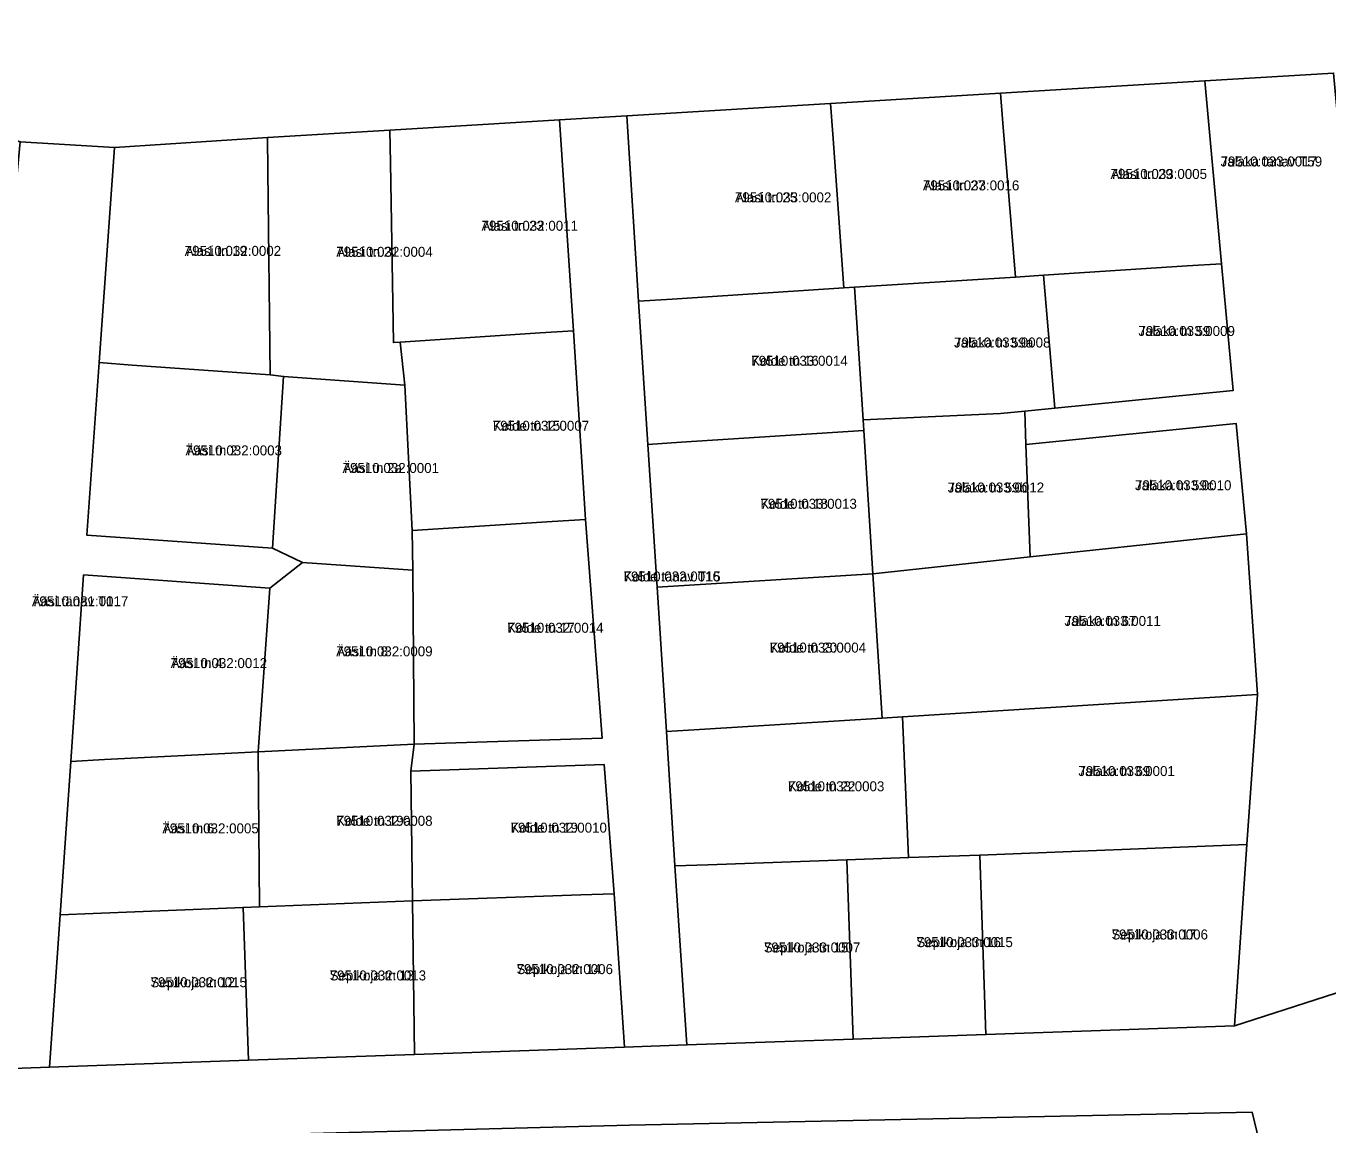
# Model space of a CAD drawing. Extents: x 643847 to 663718, y 6468443 to 6482775.
# Drawn here: x 659250.8 to 659446.6, y 6470483.5 to 6470648.8 of the extents above; entities that cross this region are included whole.
import ezdxf

# ---------------------------------------------------------------- set-up
doc = ezdxf.new("R2010")
doc.units = 0
for name, color, linetype in [('L_AADRESS', 7, 'Continuous'), ('PIIR', 7, 'Continuous'), ('TUNNUS', 7, 'Continuous')]:
    doc.layers.add(name, color=color, linetype=linetype)

msp = doc.modelspace()

# ---------------------------------------------------------------- linework, layer by layer
at = {"layer": 'PIIR'}
for points in [[(659447.49, 6470641.73), (659428.11, 6470640.56), (659397.38, 6470638.7), (659371.81, 6470637.15), (659341.17, 6470635.3), (659331.07, 6470634.69), (659305.54, 6470633.14), (659287.16, 6470632.03), (659264.11, 6470630.53), (659249.94, 6470631.4), (659223.33, 6470640.06), (659198.74, 6470648.08), (659189.03, 6470651.25)], [(659081.79, 6470476.89), (659083, 6470486.1), (659087.11, 6470515.16), (659091.96, 6470514.39), (659090.71, 6470505.27), (659088.12, 6470486.44), (659118.09, 6470487.48), (659132.95, 6470487.99), (659154.77, 6470488.75), (659175.76, 6470489.48), (659195.75, 6470490.17), (659215.73, 6470490.87), (659239.18, 6470491.68), (659254.33, 6470492.22), (659284.28, 6470493.26), (659309.27, 6470494.13), (659340.86, 6470495.23), (659350.23, 6470495.56), (659375.22, 6470496.43), (659395.2, 6470497.12), (659432.58, 6470498.43), (659459.94, 6470507.23), (659459.22, 6470447.91)], [(659445.54, 6470442.82), (659435.26, 6470485.42), (659341.6, 6470483.49)]]:
    msp.add_lwpolyline(points, dxfattribs=at)
for points in [[(659428.11, 6470640.56), (659447.49, 6470641.73), (659450.24, 6470612.02), (659459.94, 6470507.23), (659432.58, 6470498.43), (659434.46, 6470525.71), (659436.02, 6470548.27), (659434.38, 6470572.44), (659432.85, 6470589.02), (659401.22, 6470585.87), (659401.04, 6470590.88), (659405.55, 6470591.33), (659432.4, 6470594.01), (659430.64, 6470613.05)], [(659428.11, 6470640.56), (659430.64, 6470613.05), (659425.45, 6470612.72), (659403.85, 6470611.33), (659399.63, 6470611.06), (659397.75, 6470634.19), (659397.38, 6470638.7)], [(659371.81, 6470637.15), (659397.38, 6470638.7), (659397.75, 6470634.19), (659399.63, 6470611.06), (659375.45, 6470609.53), (659373.82, 6470609.41), (659372.15, 6470632.55)], [(659331.07, 6470634.69), (659341.17, 6470635.3), (659342.96, 6470607.42), (659344.36, 6470585.88), (659345.75, 6470564.42), (659347.15, 6470542.71), (659348.39, 6470522.49), (659350.23, 6470495.56), (659340.86, 6470495.23), (659339.26, 6470518.29), (659337.78, 6470537.73), (659308.71, 6470536.75), (659309.22, 6470540.82), (659337.48, 6470541.7), (659334.97, 6470574.61), (659333.15, 6470602.95)], [(659342.96, 6470607.42), (659341.17, 6470635.3), (659371.81, 6470637.15), (659372.15, 6470632.55), (659373.82, 6470609.41), (659348, 6470607.75)], [(659331.07, 6470634.69), (659333.15, 6470602.95), (659328.16, 6470602.64), (659307.08, 6470601.26), (659306.09, 6470601.2), (659305.63, 6470628.22), (659305.54, 6470633.14)], [(659247.61, 6470606.35), (659249.94, 6470631.4), (659264.11, 6470630.53), (659261.82, 6470598.18), (659259.99, 6470572.23), (659287.91, 6470570.27), (659292.41, 6470568.14), (659287.49, 6470564.28), (659259.47, 6470566.26), (659257.58, 6470538.21), (659255.96, 6470515.13), (659254.33, 6470492.22), (659239.18, 6470491.68), (659241.28, 6470520.58), (659242.26, 6470534.06), (659243.24, 6470547.93), (659244.61, 6470566.23), (659246.06, 6470585.67)], [(659287.16, 6470632.03), (659287.21, 6470627.03), (659287.56, 6470596.35), (659266.81, 6470597.82), (659261.82, 6470598.18), (659264.11, 6470630.53)], [(659305.54, 6470633.14), (659305.63, 6470628.22), (659306.09, 6470601.2), (659307.08, 6470601.26), (659307.82, 6470594.79), (659289.55, 6470596.11), (659287.56, 6470596.35), (659287.21, 6470627.03), (659287.16, 6470632.03)], [(659432.4, 6470594.01), (659405.55, 6470591.33), (659403.85, 6470611.33), (659425.45, 6470612.72), (659430.64, 6470613.05)], [(659401.04, 6470590.88), (659397.4, 6470590.52), (659376.72, 6470589.59), (659375.45, 6470609.53), (659399.63, 6470611.06), (659403.85, 6470611.33), (659405.55, 6470591.33)], [(659342.96, 6470607.42), (659348, 6470607.75), (659373.82, 6470609.41), (659375.45, 6470609.53), (659376.72, 6470589.59), (659376.83, 6470587.97), (659349.38, 6470586.2), (659344.36, 6470585.88)], [(659334.97, 6470574.61), (659329.98, 6470574.29), (659308.9, 6470572.93), (659307.82, 6470594.79), (659307.08, 6470601.26), (659328.16, 6470602.64), (659333.15, 6470602.95)], [(659261.82, 6470598.18), (659266.81, 6470597.82), (659287.56, 6470596.35), (659289.55, 6470596.11), (659287.91, 6470570.27), (659259.99, 6470572.23)], [(659287.91, 6470570.27), (659289.55, 6470596.11), (659307.82, 6470594.79), (659308.9, 6470572.93), (659308.98, 6470566.98), (659292.41, 6470568.14)], [(659401.22, 6470585.87), (659401.84, 6470568.95), (659378.2, 6470566.42), (659376.83, 6470587.97), (659376.72, 6470589.59), (659397.4, 6470590.52), (659401.04, 6470590.88)], [(659434.38, 6470572.44), (659429.17, 6470571.88), (659401.84, 6470568.95), (659401.22, 6470585.87), (659432.85, 6470589.02)], [(659344.36, 6470585.88), (659349.38, 6470586.2), (659376.83, 6470587.97), (659378.2, 6470566.42), (659345.75, 6470564.42)], [(659337.48, 6470541.7), (659309.22, 6470540.82), (659308.98, 6470566.98), (659308.9, 6470572.93), (659329.98, 6470574.29), (659334.97, 6470574.61)], [(659436.02, 6470548.27), (659382.66, 6470544.93), (659379.57, 6470544.72), (659378.2, 6470566.42), (659401.84, 6470568.95), (659429.17, 6470571.88), (659434.38, 6470572.44)], [(659292.41, 6470568.14), (659308.98, 6470566.98), (659309.22, 6470540.82), (659285.73, 6470539.64), (659287.49, 6470564.28)], [(659259.47, 6470566.26), (659287.49, 6470564.28), (659285.73, 6470539.64), (659262.61, 6470538.47), (659257.58, 6470538.21)], [(659345.75, 6470564.42), (659378.2, 6470566.42), (659379.57, 6470544.72), (659352.14, 6470543.02), (659347.15, 6470542.71)], [(659434.46, 6470525.71), (659394.27, 6470524.11), (659383.57, 6470523.74), (659382.66, 6470544.93), (659436.02, 6470548.27)], [(659347.15, 6470542.71), (659352.14, 6470543.02), (659379.57, 6470544.72), (659382.66, 6470544.93), (659383.57, 6470523.74), (659374.28, 6470523.41), (659353.38, 6470522.67), (659348.39, 6470522.49)], [(659285.93, 6470516.35), (659283.48, 6470516.25), (659260.94, 6470515.33), (659255.96, 6470515.13), (659257.58, 6470538.21), (659262.61, 6470538.47), (659285.73, 6470539.64)], [(659308.71, 6470536.75), (659308.96, 6470517.25), (659285.93, 6470516.35), (659285.73, 6470539.64), (659309.22, 6470540.82)], [(659339.26, 6470518.29), (659334.28, 6470518.12), (659308.96, 6470517.25), (659308.71, 6470536.75), (659337.78, 6470537.73)], [(659395.2, 6470497.12), (659394.27, 6470524.11), (659434.46, 6470525.71), (659432.58, 6470498.43)], [(659375.22, 6470496.43), (659374.28, 6470523.41), (659383.57, 6470523.74), (659394.27, 6470524.11), (659395.2, 6470497.12)], [(659350.23, 6470495.56), (659348.39, 6470522.49), (659353.38, 6470522.67), (659374.28, 6470523.41), (659375.22, 6470496.43)], [(659309.27, 6470494.13), (659308.96, 6470517.25), (659334.28, 6470518.12), (659339.26, 6470518.29), (659340.86, 6470495.23)], [(659254.33, 6470492.22), (659255.96, 6470515.13), (659260.94, 6470515.33), (659283.48, 6470516.25), (659284.28, 6470493.26)], [(659284.28, 6470493.26), (659283.48, 6470516.25), (659285.93, 6470516.35), (659308.96, 6470517.25), (659309.27, 6470494.13)], [(658959.37, 6470433.88), (658968.33, 6470493.45), (658992.85, 6470488.52), (659005.22, 6470476.43), (659081.79, 6470476.89), (659237.97, 6470480.8), (659341.6, 6470483.49), (659435.26, 6470485.42), (659445.54, 6470442.82), (659306.37, 6470438.41), (659236.84, 6470436.4), (659236.78, 6470438.82), (659054.01, 6470435.59), (659039.47, 6470435.3)]]:
    msp.add_lwpolyline(points, close=True, dxfattribs=at)

# ---------------------------------------------------------------- texts
at = {"layer": 'L_AADRESS'}
for s, p in [('Alasi tn 29', (659413.95, 6470625.81)), ('Jalaka tänav T59', (659430.49, 6470627.69)), ('Alasi tn 27', (659385.72, 6470624.09)), ('Alasi tn 25', (659357.45, 6470622.29)), ('Alasi tn 23', (659319.34, 6470618.02)), ('Alasi tn 19', (659274.69, 6470614.24)), ('Alasi tn 21', (659297.49, 6470614.1)), ('Jalaka tn 59a', (659390.4, 6470600.46)), ('Jalaka tn 59', (659418.14, 6470602.19)), ('Kolde tn 16', (659359.9, 6470597.71)), ('Kolde tn 15', (659321.02, 6470587.94)), ('Ääsi tn 2', (659274.82, 6470584.23)), ('Ääsi tn 2a', (659298.44, 6470581.59)), ('Jalaka tn 59c', (659417.62, 6470578.99)), ('Jalaka tn 59b', (659389.45, 6470578.65)), ('Kolde tn 18', (659361.28, 6470576.2)), ('Kolde tänav T15', (659340.69, 6470565.27)), ('Ääsi tänav T1', (659251.71, 6470561.54)), ('Kolde tn 17', (659323.19, 6470557.55)), ('Jalaka tn 67', (659407.01, 6470558.58)), ('Ääsi tn 8', (659297.47, 6470554.01)), ('Kolde tn 20', (659362.67, 6470554.57)), ('Ääsi tn 4', (659272.58, 6470552.24)), ('Jalaka tn 69', (659409.11, 6470536)), ('Kolde tn 22', (659365.42, 6470533.71)), ('Kolde tn 19a', (659297.47, 6470528.52)), ('Ääsi tn 6', (659271.33, 6470527.38)), ('Kolde tn 19', (659323.69, 6470527.49)), ('Sepikoja tn 17', (659414.09, 6470511.42)), ('Sepikoja tn 15', (659361.8, 6470509.47)), ('Sepikoja tn 16', (659384.74, 6470510.27)), ('Sepikoja tn 13', (659296.49, 6470505.26)), ('Sepikoja tn 14', (659324.6, 6470506.21)), ('Sepikoja tn 12', (659269.54, 6470504.24))]:
    msp.add_text(s, height=1.5, dxfattribs=at).set_placement(p)
at = {"layer": 'TUNNUS'}
for s, p in [('79510:033:0017', (659430.49, 6470627.69)), ('79510:033:0016', (659385.72, 6470624.09)), ('79510:033:0005', (659413.95, 6470625.81)), ('79510:033:0002', (659357.45, 6470622.29)), ('79510:032:0011', (659319.34, 6470618.02)), ('79510:032:0002', (659274.69, 6470614.24)), ('79510:032:0004', (659297.49, 6470614.1)), ('79510:033:0008', (659390.4, 6470600.46)), ('79510:033:0009', (659418.14, 6470602.19)), ('79510:033:0014', (659359.9, 6470597.71)), ('79510:032:0007', (659321.02, 6470587.94)), ('79510:032:0003', (659274.82, 6470584.23)), ('79510:032:0001', (659298.44, 6470581.59)), ('79510:033:0010', (659417.62, 6470578.99)), ('79510:033:0012', (659389.45, 6470578.65)), ('79510:033:0013', (659361.28, 6470576.2)), ('79510:032:0016', (659340.69, 6470565.27)), ('79510:031:0017', (659251.71, 6470561.54)), ('79510:032:0014', (659323.19, 6470557.55)), ('79510:033:0011', (659407.01, 6470558.58)), ('79510:032:0009', (659297.47, 6470554.01)), ('79510:033:0004', (659362.67, 6470554.57)), ('79510:032:0012', (659272.58, 6470552.24)), ('79510:033:0001', (659409.11, 6470536)), ('79510:033:0003', (659365.42, 6470533.71)), ('79510:032:0008', (659297.47, 6470528.52)), ('79510:032:0005', (659271.33, 6470527.38)), ('79510:032:0010', (659323.69, 6470527.49)), ('79510:033:0006', (659414.09, 6470511.42)), ('79510:033:0007', (659361.8, 6470509.47)), ('79510:033:0015', (659384.74, 6470510.27)), ('79510:032:0013', (659296.49, 6470505.26)), ('79510:032:0006', (659324.6, 6470506.21)), ('79510:032:0015', (659269.54, 6470504.24))]:
    msp.add_text(s, height=1.5, dxfattribs=at).set_placement(p)

doc.saveas('drawing.dxf')
